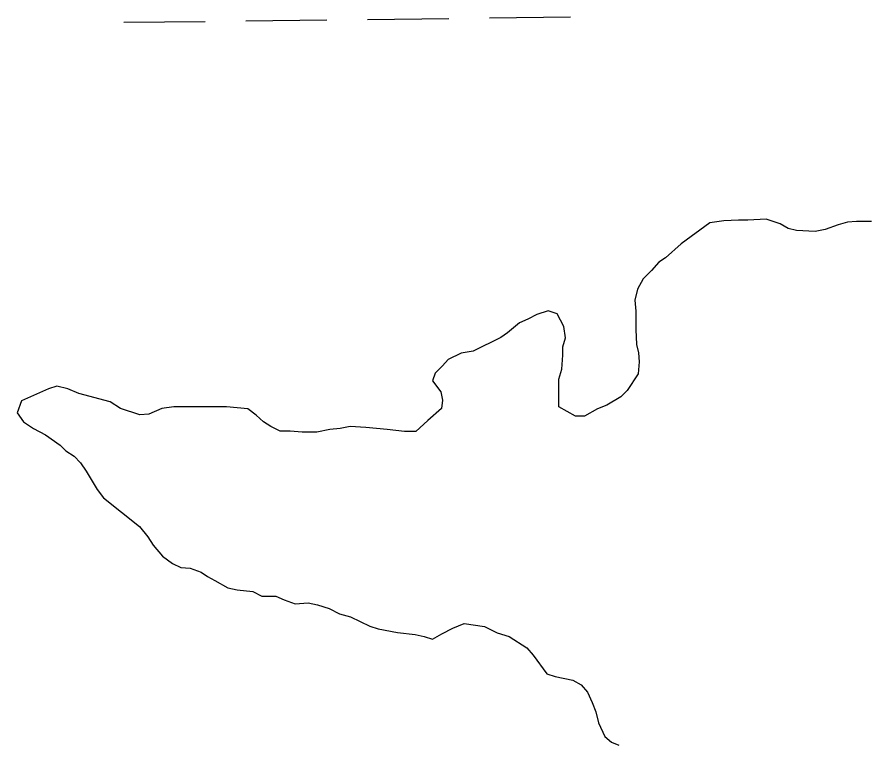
# Model space of a CAD drawing. Extents: x 3694830 to 3732949, y 415201 to 440970.
# Drawn here: x 3724186.6 to 3724521.4, y 432432.2 to 432718.9 of the extents above; entities that cross this region are included whole.
import ezdxf

# ---------------------------------------------------------------- set-up
doc = ezdxf.new("R2010")
doc.units = 0
doc.layers.add('V-TOPO-SHOR', color=7, linetype='Continuous')
doc.layers.add('V-WETL-SWMP', color=7, linetype='Continuous')

msp = doc.modelspace()

# ---------------------------------------------------------------- linework, layer by layer
at = {"layer": 'V-TOPO-SHOR'}
for p, q in [((3724459.54, 432637.9), (3724448.24, 432629.57)), ((3724464.99, 432638.61), (3724459.54, 432637.9)), ((3724470.81, 432638.95), (3724464.99, 432638.61)), ((3724474.44, 432638.94), (3724470.81, 432638.95)), ((3724481.72, 432639.28), (3724474.44, 432638.94)), ((3724487.17, 432637.45), (3724481.72, 432639.28)), ((3724490.43, 432635.62), (3724487.17, 432637.45)), ((3724513.71, 432638.1), (3724510.07, 432637.02)), ((3724517.35, 432638.45), (3724513.71, 432638.1)), ((3724523.16, 432638.43), (3724517.35, 432638.45)), ((3724493.7, 432634.88), (3724490.43, 432635.62)), ((3724500.97, 432634.5), (3724493.7, 432634.88)), ((3724504.97, 432635.21), (3724500.97, 432634.5)), ((3724510.07, 432637.02), (3724504.97, 432635.21)), ((3724448.24, 432629.57), (3724442.04, 432624.13)), ((3724442.04, 432624.13), (3724439.49, 432622.32)), ((3724439.49, 432622.32), (3724436.57, 432619.06)), ((3724436.57, 432619.06), (3724433.29, 432615.8)), ((3724433.29, 432615.8), (3724431.1, 432611.8)), ((3724431.1, 432611.8), (3724429.99, 432607.44)), ((3724429.99, 432607.44), (3724430.34, 432603.08)), ((3724391.44, 432601.74), (3724387.8, 432599.94)), ((3724395.81, 432603.18), (3724391.44, 432601.74)), ((3724399.44, 432602.08), (3724395.81, 432603.18)), ((3724401.97, 432596.99), (3724399.44, 432602.08)), ((3724430.34, 432603.08), (3724430.32, 432595.81)), ((3724384.52, 432598.49), (3724379.78, 432594.51)), ((3724387.8, 432599.94), (3724384.52, 432598.49)), ((3724402.68, 432592.62), (3724401.97, 432596.99)), ((3724379.78, 432594.51), (3724377.23, 432592.7)), ((3724430.32, 432595.81), (3724430.67, 432589.99)), ((3724377.23, 432592.7), (3724366.31, 432587.28)), ((3724401.58, 432588.99), (3724402.68, 432592.62)), ((3724366.31, 432587.28), (3724361.58, 432586.56)), ((3724401.57, 432585.72), (3724401.58, 432588.99)), ((3724430.67, 432589.99), (3724431.39, 432586.72)), ((3724356.48, 432584.03), (3724354.29, 432581.49)), ((3724361.58, 432586.56), (3724356.48, 432584.03)), ((3724401.19, 432580.26), (3724401.57, 432585.72)), ((3724431.39, 432586.72), (3724431.74, 432583.08)), ((3724354.29, 432581.49), (3724351.38, 432578.6)), ((3724400.09, 432576.27), (3724401.19, 432580.26)), ((3724431.74, 432583.08), (3724431.36, 432578.35)), ((3724351.38, 432578.6), (3724350.28, 432575.69)), ((3724431.36, 432578.35), (3724426.98, 432571.82)), ((3724202.3, 432573.59), (3724199.02, 432572.51)), ((3724206.65, 432572.49), (3724202.3, 432573.59)), ((3724350.28, 432575.69), (3724353.53, 432571.32)), ((3724400.05, 432565.36), (3724400.09, 432576.27)), ((3724199.02, 432572.51), (3724188.46, 432567.81)), ((3724211.01, 432570.66), (3724206.65, 432572.49)), ((3724223.36, 432567.35), (3724211.01, 432570.66)), ((3724353.53, 432571.32), (3724354.25, 432568.04)), ((3724426.98, 432571.82), (3724424.43, 432569.29)), ((3724188.46, 432567.81), (3724186.63, 432563.09)), ((3724227.36, 432564.79), (3724223.36, 432567.35)), ((3724354.25, 432568.04), (3724353.88, 432564.77)), ((3724424.43, 432569.29), (3724418.96, 432566.03)), ((3724234.98, 432562.22), (3724227.36, 432564.79)), ((3724243.72, 432564.74), (3724238.62, 432562.57)), ((3724248.44, 432565.45), (3724243.72, 432564.74)), ((3724269.17, 432565.39), (3724248.44, 432565.45)), ((3724277.53, 432564.64), (3724269.17, 432565.39)), ((3724280.79, 432562.08), (3724277.53, 432564.64)), ((3724353.88, 432564.77), (3724348.41, 432560.06)), ((3724406.59, 432561.7), (3724400.05, 432565.36)), ((3724415.32, 432564.59), (3724410.22, 432561.69)), ((3724418.96, 432566.03), (3724415.32, 432564.59)), ((3724186.63, 432563.09), (3724189.16, 432559.45)), ((3724238.62, 432562.57), (3724234.98, 432562.22)), ((3724283.69, 432559.53), (3724280.79, 432562.08)), ((3724410.22, 432561.69), (3724406.59, 432561.7)), ((3724189.16, 432559.45), (3724193.16, 432556.89)), ((3724193.16, 432556.89), (3724197.87, 432554.33)), ((3724286.6, 432557.7), (3724283.69, 432559.53)), ((3724290.23, 432555.87), (3724286.6, 432557.7)), ((3724313.86, 432556.89), (3724309.86, 432556.54)), ((3724317.86, 432557.61), (3724313.86, 432556.89)), ((3724324.04, 432557.23), (3724317.86, 432557.61)), ((3724332.4, 432556.47), (3724324.04, 432557.23)), ((3724348.41, 432560.06), (3724343.67, 432555.71)), ((3724197.87, 432554.33), (3724203.68, 432550.32)), ((3724294.23, 432555.86), (3724290.23, 432555.87)), ((3724298.95, 432555.48), (3724294.23, 432555.86)), ((3724304.77, 432555.47), (3724298.95, 432555.48)), ((3724309.86, 432556.54), (3724304.77, 432555.47)), ((3724339.31, 432555.73), (3724332.4, 432556.47)), ((3724343.67, 432555.71), (3724339.31, 432555.73)), ((3724203.68, 432550.32), (3724205.85, 432548.13)), ((3724205.85, 432548.13), (3724209.12, 432545.94)), ((3724209.12, 432545.94), (3724211.66, 432543.39)), ((3724211.66, 432543.39), (3724213.83, 432540.11)), ((3724213.83, 432540.11), (3724218.17, 432532.82)), ((3724218.17, 432532.82), (3724220.7, 432529.54)), ((3724220.7, 432529.54), (3724234.85, 432518.23)), ((3724234.85, 432518.23), (3724238.11, 432514.22)), ((3724238.11, 432514.22), (3724240.28, 432510.94)), ((3724240.28, 432510.94), (3724243.9, 432506.57)), ((3724243.9, 432506.57), (3724247.9, 432503.65)), ((3724247.9, 432503.65), (3724251.16, 432502.18)), ((3724251.16, 432502.18), (3724254.8, 432501.81)), ((3724254.8, 432501.81), (3724259.16, 432500.34)), ((3724259.16, 432500.34), (3724261.7, 432498.52)), ((3724261.7, 432498.52), (3724264.6, 432497.05)), ((3724264.6, 432497.05), (3724269.68, 432494.13)), ((3724269.68, 432494.13), (3724273.31, 432493.39)), ((3724273.31, 432493.39), (3724279.49, 432492.64)), ((3724279.49, 432492.64), (3724283.12, 432490.82)), ((3724283.12, 432490.82), (3724288.58, 432490.8)), ((3724288.58, 432490.8), (3724291.84, 432489.34)), ((3724291.84, 432489.34), (3724296.2, 432487.87)), ((3724296.2, 432487.87), (3724301.29, 432488.22)), ((3724301.29, 432488.22), (3724304.93, 432487.48)), ((3724304.93, 432487.48), (3724309.65, 432486.01)), ((3724309.65, 432486.01), (3724313.64, 432483.82)), ((3724313.64, 432483.82), (3724318, 432482.71)), ((3724318, 432482.71), (3724325.63, 432479.05)), ((3724358.34, 432478.23), (3724362.71, 432480.03)), ((3724362.71, 432480.03), (3724370.71, 432478.92)), ((3724325.63, 432479.05), (3724328.89, 432477.95)), ((3724328.89, 432477.95), (3724336.53, 432476.48)), ((3724336.53, 432476.48), (3724343.43, 432475.73)), ((3724353.98, 432476.06), (3724358.34, 432478.23)), ((3724370.71, 432478.92), (3724375.79, 432476.36)), ((3724343.43, 432475.73), (3724347.06, 432474.99)), ((3724347.06, 432474.99), (3724350.33, 432473.89)), ((3724350.33, 432473.89), (3724353.98, 432476.06)), ((3724375.79, 432476.36), (3724380.51, 432474.89)), ((3724380.51, 432474.89), (3724387.41, 432470.51)), ((3724387.41, 432470.51), (3724389.94, 432467.59)), ((3724389.94, 432467.59), (3724395.38, 432460.3)), ((3724395.38, 432460.3), (3724398.64, 432459.2)), ((3724398.64, 432459.2), (3724405.55, 432457.73)), ((3724405.55, 432457.73), (3724408.81, 432455.9)), ((3724408.81, 432455.9), (3724411.35, 432452.98)), ((3724411.35, 432452.98), (3724413.16, 432448.98)), ((3724413.16, 432448.98), (3724414.6, 432445.34)), ((3724414.6, 432445.34), (3724415.68, 432440.97)), ((3724415.68, 432440.97), (3724418.21, 432435.51)), ((3724418.21, 432435.51), (3724420.74, 432433.32)), ((3724420.74, 432433.32), (3724423.65, 432432.22))]:
    msp.add_line(p, q, dxfattribs=at)
at = {"layer": 'V-WETL-SWMP'}
for p, q in [((3724276.72, 432717.41), (3724308.72, 432717.79)), ((3724324.71, 432717.98), (3724356.71, 432718.36)), ((3724372.71, 432718.55), (3724404.71, 432718.94)), ((3724228.72, 432716.84), (3724260.72, 432717.22)), ((3724459.54, 432637.9), (3724448.24, 432629.57)), ((3724464.99, 432638.61), (3724459.54, 432637.9)), ((3724470.81, 432638.95), (3724464.99, 432638.61)), ((3724474.44, 432638.94), (3724470.81, 432638.95)), ((3724481.72, 432639.28), (3724474.44, 432638.94)), ((3724487.17, 432637.45), (3724481.72, 432639.28)), ((3724490.43, 432635.62), (3724487.17, 432637.45)), ((3724513.71, 432638.1), (3724510.07, 432637.02)), ((3724517.35, 432638.45), (3724513.71, 432638.1)), ((3724523.16, 432638.43), (3724517.35, 432638.45)), ((3724493.7, 432634.88), (3724490.43, 432635.62)), ((3724500.97, 432634.5), (3724493.7, 432634.88)), ((3724504.97, 432635.21), (3724500.97, 432634.5)), ((3724510.07, 432637.02), (3724504.97, 432635.21)), ((3724448.24, 432629.57), (3724442.04, 432624.13)), ((3724442.04, 432624.13), (3724439.49, 432622.32)), ((3724439.49, 432622.32), (3724436.57, 432619.06)), ((3724436.57, 432619.06), (3724433.29, 432615.8)), ((3724433.29, 432615.8), (3724431.1, 432611.8)), ((3724431.1, 432611.8), (3724429.99, 432607.44)), ((3724429.99, 432607.44), (3724430.34, 432603.08)), ((3724391.44, 432601.74), (3724387.8, 432599.94)), ((3724395.81, 432603.18), (3724391.44, 432601.74)), ((3724399.44, 432602.08), (3724395.81, 432603.18)), ((3724401.97, 432596.99), (3724399.44, 432602.08)), ((3724430.34, 432603.08), (3724430.32, 432595.81)), ((3724384.52, 432598.49), (3724379.78, 432594.51)), ((3724387.8, 432599.94), (3724384.52, 432598.49)), ((3724402.68, 432592.62), (3724401.97, 432596.99)), ((3724379.78, 432594.51), (3724377.23, 432592.7)), ((3724430.32, 432595.81), (3724430.67, 432589.99)), ((3724377.23, 432592.7), (3724366.31, 432587.28)), ((3724401.58, 432588.99), (3724402.68, 432592.62)), ((3724366.31, 432587.28), (3724361.58, 432586.56)), ((3724401.57, 432585.72), (3724401.58, 432588.99)), ((3724430.67, 432589.99), (3724431.39, 432586.72)), ((3724356.48, 432584.03), (3724354.29, 432581.49)), ((3724361.58, 432586.56), (3724356.48, 432584.03)), ((3724401.19, 432580.26), (3724401.57, 432585.72)), ((3724431.39, 432586.72), (3724431.74, 432583.08)), ((3724354.29, 432581.49), (3724351.38, 432578.6)), ((3724400.09, 432576.27), (3724401.19, 432580.26)), ((3724431.74, 432583.08), (3724431.36, 432578.35)), ((3724351.38, 432578.6), (3724350.28, 432575.69)), ((3724431.36, 432578.35), (3724426.98, 432571.82)), ((3724202.3, 432573.59), (3724199.02, 432572.51)), ((3724206.65, 432572.49), (3724202.3, 432573.59)), ((3724350.28, 432575.69), (3724353.53, 432571.32)), ((3724400.05, 432565.36), (3724400.09, 432576.27)), ((3724199.02, 432572.51), (3724188.46, 432567.81)), ((3724211.01, 432570.66), (3724206.65, 432572.49)), ((3724223.36, 432567.35), (3724211.01, 432570.66)), ((3724353.53, 432571.32), (3724354.25, 432568.04)), ((3724426.98, 432571.82), (3724424.43, 432569.29)), ((3724188.46, 432567.81), (3724186.63, 432563.09)), ((3724227.36, 432564.79), (3724223.36, 432567.35)), ((3724354.25, 432568.04), (3724353.88, 432564.77)), ((3724424.43, 432569.29), (3724418.96, 432566.03)), ((3724234.98, 432562.22), (3724227.36, 432564.79)), ((3724243.72, 432564.74), (3724238.62, 432562.57)), ((3724248.44, 432565.45), (3724243.72, 432564.74)), ((3724269.17, 432565.39), (3724248.44, 432565.45)), ((3724277.53, 432564.64), (3724269.17, 432565.39)), ((3724280.79, 432562.08), (3724277.53, 432564.64)), ((3724353.88, 432564.77), (3724348.41, 432560.06)), ((3724406.59, 432561.7), (3724400.05, 432565.36)), ((3724415.32, 432564.59), (3724410.22, 432561.69)), ((3724418.96, 432566.03), (3724415.32, 432564.59)), ((3724186.63, 432563.09), (3724189.16, 432559.45)), ((3724238.62, 432562.57), (3724234.98, 432562.22)), ((3724283.69, 432559.53), (3724280.79, 432562.08)), ((3724410.22, 432561.69), (3724406.59, 432561.7)), ((3724189.16, 432559.45), (3724193.16, 432556.89)), ((3724193.16, 432556.89), (3724197.87, 432554.33)), ((3724286.6, 432557.7), (3724283.69, 432559.53)), ((3724290.23, 432555.87), (3724286.6, 432557.7)), ((3724313.86, 432556.89), (3724309.86, 432556.54)), ((3724317.86, 432557.61), (3724313.86, 432556.89)), ((3724324.04, 432557.23), (3724317.86, 432557.61)), ((3724332.4, 432556.47), (3724324.04, 432557.23)), ((3724348.41, 432560.06), (3724343.67, 432555.71)), ((3724197.87, 432554.33), (3724203.68, 432550.32)), ((3724294.23, 432555.86), (3724290.23, 432555.87)), ((3724298.95, 432555.48), (3724294.23, 432555.86)), ((3724304.77, 432555.47), (3724298.95, 432555.48)), ((3724309.86, 432556.54), (3724304.77, 432555.47)), ((3724339.31, 432555.73), (3724332.4, 432556.47)), ((3724343.67, 432555.71), (3724339.31, 432555.73)), ((3724203.68, 432550.32), (3724205.85, 432548.13)), ((3724205.85, 432548.13), (3724209.12, 432545.94)), ((3724209.12, 432545.94), (3724211.66, 432543.39)), ((3724211.66, 432543.39), (3724213.83, 432540.11)), ((3724213.83, 432540.11), (3724218.17, 432532.82)), ((3724218.17, 432532.82), (3724220.7, 432529.54)), ((3724220.7, 432529.54), (3724234.85, 432518.23)), ((3724234.85, 432518.23), (3724238.11, 432514.22)), ((3724238.11, 432514.22), (3724240.28, 432510.94)), ((3724240.28, 432510.94), (3724243.9, 432506.57)), ((3724243.9, 432506.57), (3724247.9, 432503.65)), ((3724247.9, 432503.65), (3724251.16, 432502.18)), ((3724251.16, 432502.18), (3724254.8, 432501.81)), ((3724254.8, 432501.81), (3724259.16, 432500.34)), ((3724259.16, 432500.34), (3724261.7, 432498.52)), ((3724261.7, 432498.52), (3724264.6, 432497.05)), ((3724264.6, 432497.05), (3724269.68, 432494.13)), ((3724269.68, 432494.13), (3724273.31, 432493.39)), ((3724273.31, 432493.39), (3724279.49, 432492.64)), ((3724279.49, 432492.64), (3724283.12, 432490.82)), ((3724283.12, 432490.82), (3724288.58, 432490.8)), ((3724288.58, 432490.8), (3724291.84, 432489.34)), ((3724291.84, 432489.34), (3724296.2, 432487.87)), ((3724296.2, 432487.87), (3724301.29, 432488.22)), ((3724301.29, 432488.22), (3724304.93, 432487.48)), ((3724304.93, 432487.48), (3724309.65, 432486.01)), ((3724309.65, 432486.01), (3724313.64, 432483.82)), ((3724313.64, 432483.82), (3724318, 432482.71)), ((3724318, 432482.71), (3724325.63, 432479.05)), ((3724358.34, 432478.23), (3724362.71, 432480.03)), ((3724362.71, 432480.03), (3724370.71, 432478.92)), ((3724325.63, 432479.05), (3724328.89, 432477.95)), ((3724328.89, 432477.95), (3724336.53, 432476.48)), ((3724336.53, 432476.48), (3724343.43, 432475.73)), ((3724353.98, 432476.06), (3724358.34, 432478.23)), ((3724370.71, 432478.92), (3724375.79, 432476.36)), ((3724343.43, 432475.73), (3724347.06, 432474.99)), ((3724347.06, 432474.99), (3724350.33, 432473.89)), ((3724350.33, 432473.89), (3724353.98, 432476.06)), ((3724375.79, 432476.36), (3724380.51, 432474.89)), ((3724380.51, 432474.89), (3724387.41, 432470.51)), ((3724387.41, 432470.51), (3724389.94, 432467.59)), ((3724389.94, 432467.59), (3724395.38, 432460.3)), ((3724395.38, 432460.3), (3724398.64, 432459.2)), ((3724398.64, 432459.2), (3724405.55, 432457.73)), ((3724405.55, 432457.73), (3724408.81, 432455.9)), ((3724408.81, 432455.9), (3724411.35, 432452.98)), ((3724411.35, 432452.98), (3724413.16, 432448.98)), ((3724413.16, 432448.98), (3724414.6, 432445.34)), ((3724414.6, 432445.34), (3724415.68, 432440.97)), ((3724415.68, 432440.97), (3724418.21, 432435.51)), ((3724418.21, 432435.51), (3724420.74, 432433.32)), ((3724420.74, 432433.32), (3724423.65, 432432.22))]:
    msp.add_line(p, q, dxfattribs=at)

doc.saveas('drawing.dxf')
